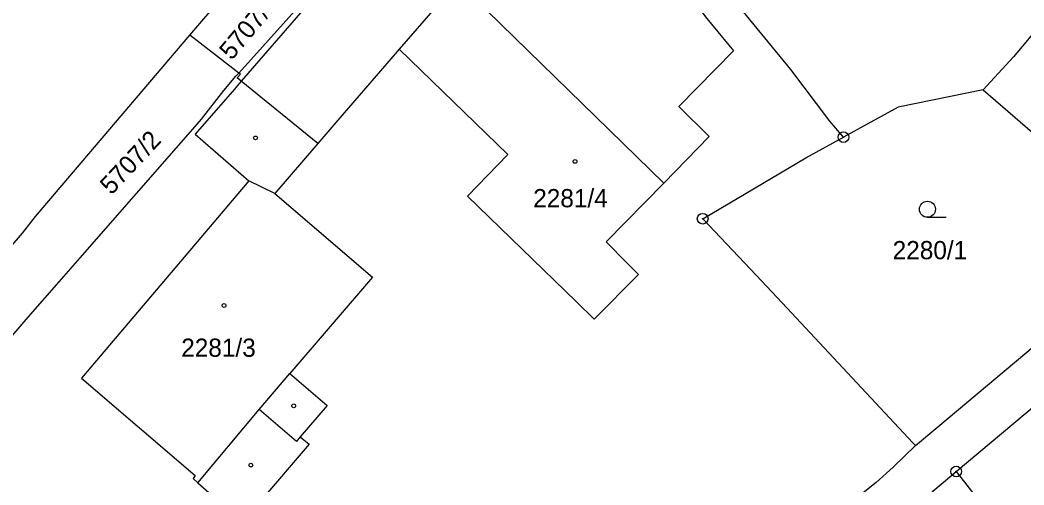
# Model space of a CAD drawing. Extents: x -644096 to -634268, y -1141430 to -1133463.
# Drawn here: x -638714.4 to -638620.8, y -1138924.7 to -1138881.3 of the extents above; entities that cross this region are included whole.
import ezdxf

# ---------------------------------------------------------------- set-up
doc = ezdxf.new("R2010")
doc.units = 0
for name, color, linetype in [('_CIVIL_CONSTRUCTION', 7, 'Continuous'), ('M_Svah_Nasyp', 7, 'Continuous'), ('M_Svah_Zarez', 7, 'Continuous'), ('svrsek_osa_sjezdy', 7, 'Continuous'), ('svrsek_osa_terminal_VRT', 7, 'Continuous'), ('svrsek_osa_VRT', 7, 'Continuous'), ('terminal_VRT', 7, 'Continuous')]:
    doc.layers.add(name, color=color, linetype=linetype)

msp = doc.modelspace()

# ---------------------------------------------------------------- linework, layer by layer
at = {"layer": '_CIVIL_CONSTRUCTION'}
for centre, radius in [((-638637.61, -1138892.23), 0.5), ((-638637.61, -1138892.23), 0.0303), ((-638650.75, -1138899.84), 0.5), ((-638650.75, -1138899.84), 0.0303), ((-638627.1, -1138923.43), 0.5), ((-638627.1, -1138923.43), 0.0303)]:
    msp.add_circle(centre, radius, dxfattribs=at)
at = {"layer": 'M_Svah_Nasyp'}
for p, q in [((-638670.79, -1138860.51), (-638693.82, -1138887)), ((-638690.68, -1138897.48), (-638693.08, -1138896.31)), ((-638692.13, -1138917.65), (-638689.26, -1138914.29)), ((-638697.86, -1138924.48), (-638692.13, -1138917.65)), ((-638688.65, -1138920.62), (-638692.13, -1138917.65)), ((-638688.3, -1138920.21), (-638688.65, -1138920.62))]:
    msp.add_line(p, q, dxfattribs=at)
at = {"layer": 'M_Svah_Zarez'}
for centre in [(-638692.467, -1138892.299), (-638662.657, -1138894.499), (-638695.407, -1138907.939), (-638688.907, -1138917.299), (-638692.907, -1138922.829)]:
    msp.add_circle(centre, 0.175, dxfattribs=at)
at = {"layer": 'svrsek_osa_sjezdy'}
msp.add_line((-638629.783, -1138899.71), (-638628.033, -1138899.71), dxfattribs=at)
msp.add_circle((-638629.783, -1138898.96), 0.75, dxfattribs=at)
at = {"layer": 'svrsek_osa_terminal_VRT'}
msp.add_arc((-642050.261, -1145189.597), 8802.25, 41.4131519, 75.3170489, dxfattribs=at)
at = {"layer": 'terminal_VRT'}
for p, q in [((-638698.6, -1138882.72), (-638690.35, -1138873.02)), ((-638673.61, -1138877.74), (-638679.08, -1138884.03)), ((-638654.37, -1138896.51), (-638673.61, -1138877.74)), ((-638694.02, -1138886.25), (-638687.55, -1138879.03)), ((-638686.65, -1138892.81), (-638693.82, -1138887)), ((-638627.1, -1138923.43), (-638616.41, -1138914.43)), ((-638627.1, -1138923.43), (-638607.76, -1138948.19))]:
    msp.add_line(p, q, dxfattribs=at)
for points in [[(-638604.82, -1138865.05), (-638609.46, -1138870.07), (-638611.88, -1138872.96), (-638617.71, -1138879.93), (-638621.74, -1138884.75), (-638624.59, -1138887.81)], [(-638657.28, -1138867.39), (-638660.1, -1138870.22), (-638654.68, -1138875.52), (-638650.36, -1138881.17), (-638647.88, -1138884.18), (-638652.98, -1138889.38), (-638650.15, -1138892.18), (-638654.37, -1138896.51)], [(-638637.61, -1138892.23), (-638638.88, -1138890.73), (-638642.54, -1138885.93), (-638648.08, -1138879.11)], [(-638717.51, -1138904.97), (-638714.22, -1138901.18), (-638712.99, -1138899.62), (-638698.6, -1138882.72)], [(-638694.02, -1138886.25), (-638697.64, -1138883.46), (-638698.6, -1138882.72)], [(-638679.08, -1138884.03), (-638680.23, -1138885.37), (-638684.78, -1138890.65), (-638686.65, -1138892.81)], [(-638654.37, -1138896.51), (-638659.74, -1138902.01), (-638657.79, -1138903.99), (-638656.74, -1138905.05), (-638660.86, -1138909.2), (-638662.54, -1138907.57), (-638672.68, -1138897.74), (-638668.92, -1138893.86), (-638679.08, -1138884.03)], [(-638732.63, -1138930.98), (-638725.25, -1138922.43), (-638718.58, -1138914.71), (-638716.51, -1138912.31), (-638714.42, -1138909.89), (-638713.67, -1138909.03), (-638710.78, -1138905.73), (-638708.84, -1138903.5), (-638698.32, -1138891.48), (-638697.5, -1138890.54), (-638695.42, -1138887.88), (-638694.29, -1138886.55), (-638694.02, -1138886.25)], [(-638693.82, -1138887), (-638694.19, -1138886.69), (-638693.88, -1138886.36), (-638694.02, -1138886.25)], [(-638693.82, -1138887), (-638694.43, -1138887.74), (-638698.1, -1138891.95), (-638693.08, -1138896.31), (-638698.24, -1138902.4), (-638708.69, -1138914.73), (-638698.09, -1138923.81), (-638698.3, -1138924.09), (-638697.86, -1138924.48), (-638693.69, -1138928.16), (-638692.1, -1138926.3)], [(-638624.59, -1138887.81), (-638632.5, -1138889.42), (-638637.61, -1138892.23)], [(-638624.59, -1138887.81), (-638613.09, -1138897.76), (-638608.47, -1138901.76)], [(-638630.91, -1138920.99), (-638631.13, -1138920.75), (-638643.33, -1138907.7), (-638645.77, -1138905.1), (-638650.75, -1138899.84), (-638641.12, -1138894.15), (-638637.61, -1138892.23)], [(-638686.65, -1138892.81), (-638690.68, -1138897.48), (-638681.56, -1138905.29), (-638689.26, -1138914.29), (-638685.78, -1138917.27), (-638688.3, -1138920.21), (-638687.45, -1138920.88), (-638692.1, -1138926.3)], [(-638630.91, -1138920.99), (-638628.82, -1138919.26), (-638615.3, -1138907.9), (-638614.35, -1138907.05), (-638608.47, -1138901.76)], [(-638630.91, -1138920.99), (-638632.97, -1138923.01), (-638634.56, -1138924.46), (-638637.46, -1138926.75)], [(-638635.54, -1138930.17), (-638631.5, -1138927.14), (-638627.1, -1138923.43)]]:
    msp.add_lwpolyline(points, dxfattribs=at)

# ---------------------------------------------------------------- texts
at = {"layer": 'svrsek_osa_VRT'}
for s, rotation, p in [('5707/22', 50, (-638694.694, -1138885.133)), ('5707/2', 47, (-638705.903, -1138897.695))]:
    msp.add_text(s, height=1.7, rotation=rotation, dxfattribs=at).set_placement(p)
for s, p in [('2281/4', (-638666.56, -1138898.775)), ('2280/1', (-638633.026, -1138903.625)), ('2281/3', (-638699.4, -1138912.725))]:
    msp.add_text(s, height=1.7, dxfattribs=at).set_placement(p)

doc.saveas('drawing.dxf')
